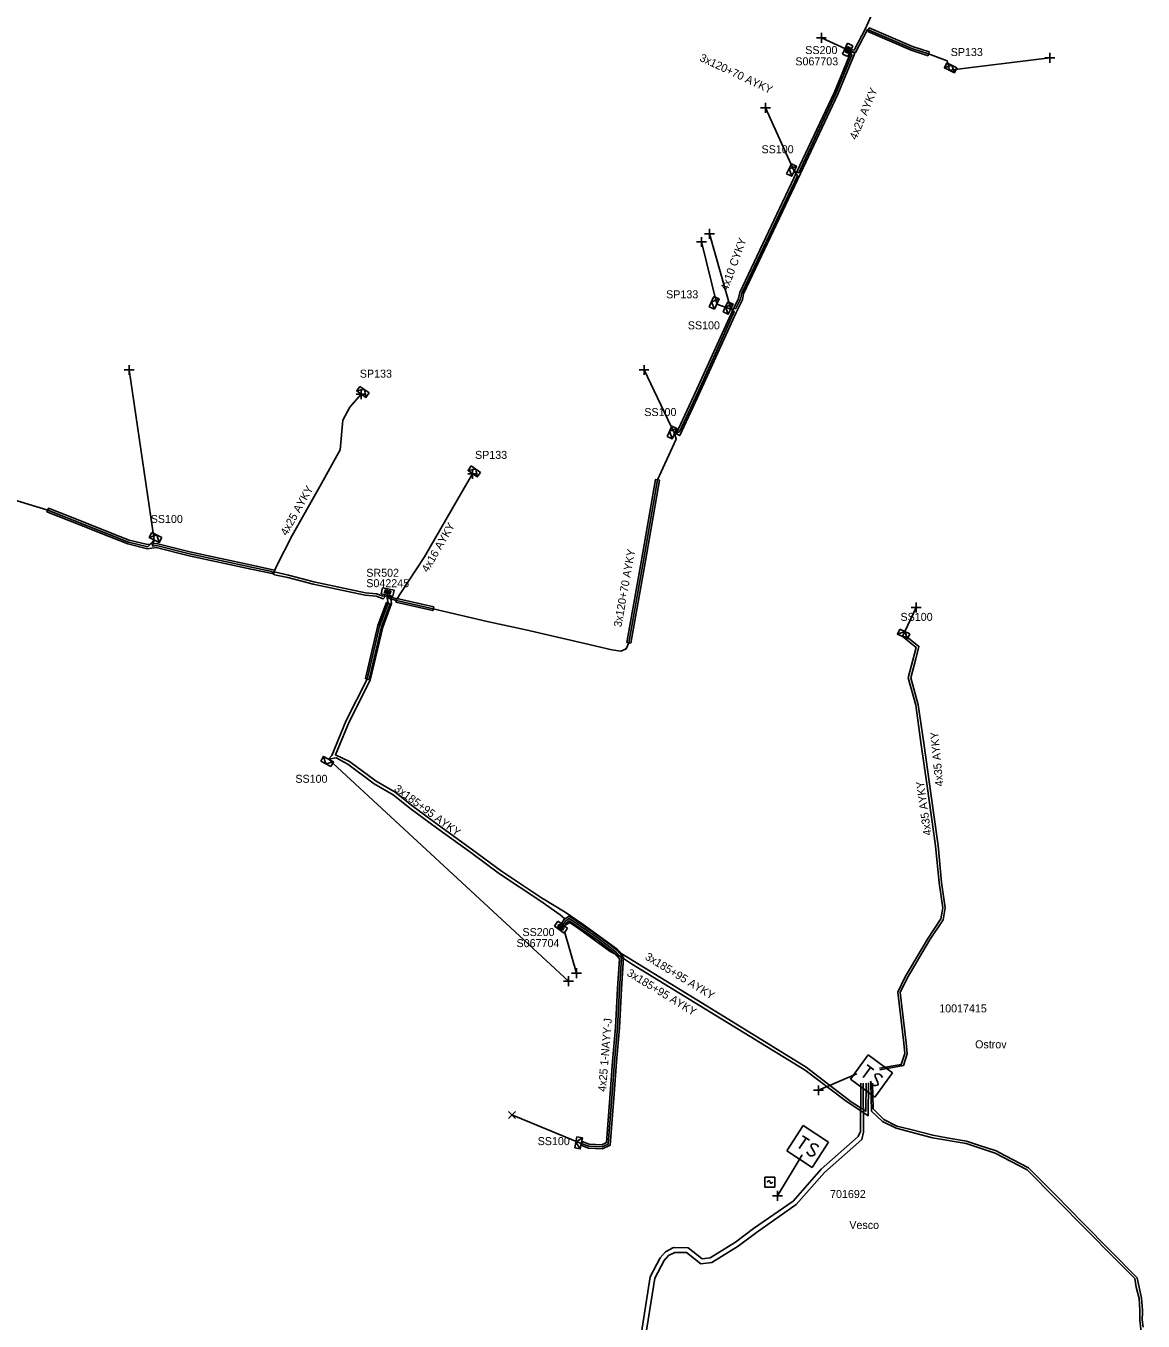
# Model space of a CAD drawing. Extents: x -748492 to -735633, y -1146251 to -1139940.
# Drawn here: x -736412.8 to -736273.1, y -1144831.4 to -1144669.5 of the extents above; entities that cross this region are included whole.
import ezdxf

# ---------------------------------------------------------------- set-up
doc = ezdxf.new("R2010")
doc.units = 0
for name, color, linetype in [('Vrstva 1', 7, 'Continuous'), ('Vrstva 20', 7, 'Continuous'), ('Vrstva 25', 7, 'Continuous'), ('Vrstva 26', 7, 'Continuous'), ('Vrstva 27', 7, 'Continuous'), ('Vrstva 28', 7, 'Continuous'), ('Vrstva 29', 7, 'Continuous'), ('Vrstva 30', 7, 'Continuous'), ('Vrstva 31', 7, 'Continuous'), ('Vrstva 33', 7, 'Continuous'), ('Vrstva 34', 7, 'Continuous'), ('Vrstva 5', 7, 'Continuous'), ('Vrstva 52', 7, 'Continuous'), ('Vrstva 54', 7, 'Continuous'), ('Vrstva 59', 7, 'Continuous'), ('Vrstva 6', 7, 'Continuous'), ('Vrstva 8', 7, 'Continuous'), ('Vrstva 9', 7, 'Continuous')]:
    doc.layers.add(name, color=color, linetype=linetype)

# ---------------------------------------------------------------- blocks, each defined once
blk = doc.blocks.new('NN800')
at = {"layer": 'Vrstva 1'}
for points in [[(-0.44, 0.44), (0.44, -0.44)], [(-0.44, -0.44), (0.44, 0.44)]]:
    blk.add_lwpolyline(points, dxfattribs=at)
blk = doc.blocks.new('NN620')
at = {"layer": 'Vrstva 8'}
for points in [[(0.75, 0), (-0.75, 0)], [(-0.75, 0), (-0.75, -0.75)], [(0.75, -0.75), (0.75, 0)], [(-0.75, -0.75), (0.75, -0.75)], [(0.37, -0.18), (-0.38, -0.18)], [(-0.38, -0.18), (-0.38, -0.56)], [(-0.38, -0.56), (0.37, -0.56)], [(0.32, -0.23), (-0.33, -0.23)], [(-0.33, -0.23), (-0.33, -0.51)], [(-0.33, -0.51), (0.32, -0.51)], [(0.27, -0.27), (-0.28, -0.27)], [(-0.28, -0.27), (-0.28, -0.46)], [(-0.28, -0.46), (0.27, -0.46)], [(0.23, -0.32), (-0.23, -0.32)], [(-0.23, -0.32), (-0.23, -0.42)], [(-0.23, -0.42), (0.23, -0.42)], [(-0.19, -0.37), (0.19, -0.37)], [(0.23, -0.42), (0.23, -0.32)], [(0.27, -0.46), (0.27, -0.27)], [(0.32, -0.51), (0.32, -0.23)], [(0.37, -0.56), (0.37, -0.18)]]:
    blk.add_lwpolyline(points, dxfattribs=at)
blk = doc.blocks.new('NN630')
at = {"layer": 'Vrstva 9'}
for points in [[(0, -0.7), (-0.7, 0)], [(-0.7, -0.7), (-0.7, 0), (0.7, 0), (0.7, -0.7)], [(-0.7, -0.7), (0.7, -0.7)], [(0, -0.7), (0.7, 0)]]:
    blk.add_lwpolyline(points, dxfattribs=at)
blk = doc.blocks.new('NN740')
at = {"layer": 'Vrstva 1'}
for points in [[(0.62, 0.62), (-0.63, 0.62)], [(-0.63, 0.62), (-0.63, -0.63)], [(0, 0), (0, 0.01), (0, 0.03), (-0.01, 0.05), (-0.01, 0.06), (-0.02, 0.08), (-0.03, 0.09), (-0.04, 0.1), (-0.05, 0.11), (-0.06, 0.12), (-0.08, 0.13), (-0.09, 0.14), (-0.11, 0.14), (-0.12, 0.15), (-0.14, 0.15), (-0.15, 0.15), (-0.17, 0.15), (-0.18, 0.15), (-0.2, 0.15), (-0.21, 0.14), (-0.23, 0.13), (-0.24, 0.12), (-0.26, 0.11), (-0.27, 0.1), (-0.28, 0.09), (-0.29, 0.08), (-0.29, 0.06), (-0.3, 0.05), (-0.3, 0.03), (-0.31, 0.02), (-0.31, 0), (-0.31, 0)], [(0.62, -0.63), (0.62, 0.62)], [(-0.63, -0.63), (0.62, -0.63)], [(0, 0), (0, -0.02), (0, -0.03), (0.01, -0.05), (0.01, -0.06), (0.02, -0.08), (0.03, -0.09), (0.04, -0.1), (0.05, -0.11), (0.06, -0.12), (0.07, -0.13), (0.09, -0.14), (0.1, -0.15), (0.12, -0.15), (0.13, -0.15), (0.15, -0.15), (0.16, -0.15), (0.18, -0.15), (0.19, -0.15), (0.21, -0.14), (0.22, -0.14), (0.24, -0.13), (0.25, -0.12), (0.26, -0.11), (0.27, -0.09), (0.28, -0.08), (0.29, -0.07), (0.29, -0.05), (0.3, -0.04), (0.3, -0.02), (0.3, -0.01), (0.3, -0.01)]]:
    blk.add_lwpolyline(points, dxfattribs=at)
blk = doc.blocks.new('NN640')
at = {"layer": 'Vrstva 6'}
for points in [[(-1.89, 1.89), (1.89, 1.89)], [(-1.89, -1.89), (-1.89, 1.89)], [(1.89, 1.89), (1.89, -1.89)], [(-1.26, 0.79), (-0.22, 0.79)], [(-0.73, 0.79), (-0.73, -0.79)], [(1.2, 0.66), (0.94, 0.79), (0.66, 0.79), (0.41, 0.66), (0.28, 0.47), (0.28, 0.41), (0.41, 0.22), (1.13, -0.16), (1.26, -0.32), (1.26, -0.47), (1.13, -0.66), (0.91, -0.79), (0.63, -0.79), (0.5, -0.73), (0.28, -0.6)], [(1.89, -1.89), (-1.89, -1.89)]]:
    blk.add_lwpolyline(points, dxfattribs=at)

msp = doc.modelspace()

# ---------------------------------------------------------------- linework, layer by layer
at = {"layer": 'Vrstva 20'}
for points in [[(-736307.52, -1144670.2), (-736307.32, -1144669.74), (-736301.91, -1144672.08), (-736299.82, -1144672.75), (-736299.98, -1144673.23), (-736302.09, -1144672.54)], [(-736309.13, -1144672.9), (-736311.27, -1144678.04), (-736315.91, -1144687.95), (-736323.04, -1144702.99), (-736323.2, -1144703.74), (-736323.99, -1144705.3), (-736328.85, -1144716.03), (-736331.02, -1144720.71), (-736331.48, -1144720.49), (-736329.31, -1144715.83), (-736324.44, -1144705.09), (-736323.68, -1144703.58), (-736323.52, -1144702.83), (-736316.37, -1144687.73), (-736311.73, -1144677.84), (-736309.59, -1144672.7)], [(-736337.15, -1144746.64), (-736337.65, -1144746.56), (-736335.81, -1144736.29), (-736334.07, -1144726.19), (-736333.57, -1144726.27), (-736335.31, -1144736.37)], [(-736410.17, -1144730.24), (-736409.99, -1144729.78), (-736405.86, -1144731.4), (-736402.21, -1144732.87), (-736399.88, -1144733.77), (-736397.58, -1144734.33), (-736396.46, -1144734.2), (-736392.28, -1144735.25), (-736384.54, -1144736.91), (-736381.71, -1144737.51), (-736381.81, -1144738), (-736384.64, -1144737.4), (-736392.4, -1144735.73), (-736396.49, -1144734.7), (-736397.61, -1144734.84), (-736400.04, -1144734.25), (-736402.39, -1144733.33), (-736406.04, -1144731.86)], [(-736366.53, -1144741.54), (-736366.42, -1144741.06), (-736361.8, -1144742.1), (-736361.91, -1144742.58)], [(-736367.26, -1144741.73), (-736368.32, -1144744.59), (-736369.87, -1144751.2), (-736370.35, -1144751.08), (-736368.8, -1144744.45), (-736367.72, -1144741.55)], [(-736345.85, -1144781.71), (-736345.45, -1144781.16), (-736344.84, -1144780.76), (-736340.95, -1144783.42), (-736338.76, -1144785.12), (-736338.05, -1144785.93), (-736338.33, -1144789.86), (-736338.57, -1144794.74), (-736338.92, -1144798.96), (-736339.22, -1144802.96), (-736339.74, -1144809.41), (-736340.67, -1144809.84), (-736342.44, -1144809.77), (-736343.42, -1144809.4), (-736343.25, -1144808.93), (-736342.34, -1144809.27), (-736340.77, -1144809.34), (-736340.21, -1144809.08), (-736339.72, -1144802.92), (-736339.42, -1144798.92), (-736339.07, -1144794.7), (-736338.83, -1144789.83), (-736338.56, -1144786.11), (-736339.11, -1144785.48), (-736341.24, -1144783.82), (-736344.85, -1144781.36), (-736345.1, -1144781.52), (-736345.44, -1144782)]]:
    msp.add_lwpolyline(points, close=True, dxfattribs=at)
at = {"layer": 'Vrstva 5'}
for points in [[(-736304.69, -1144651.75), (-736304.82, -1144652.16), (-736303.81, -1144652.48), (-736303.37, -1144652.82), (-736303.43, -1144653.34), (-736303.44, -1144654.52), (-736303.49, -1144660.25), (-736303.94, -1144661.48), (-736306.13, -1144666.08), (-736307.81, -1144669.83), (-736309.23, -1144672.54), (-736309.63, -1144672.46)], [(-736309.77, -1144672.78), (-736309.49, -1144673.1), (-736311.5, -1144677.94), (-736316.14, -1144687.84), (-736316.73, -1144687.66), (-736316.31, -1144688.22), (-736321.26, -1144698.7), (-736323.28, -1144702.91), (-736323.44, -1144703.66), (-736324.03, -1144704.82), (-736324.66, -1144704.9), (-736324.22, -1144705.2), (-736326.62, -1144710.51), (-736329.08, -1144715.93), (-736331.08, -1144720.22), (-736331.68, -1144720.46), (-736331.48, -1144721.13), (-736333.82, -1144726.23), (-736335.56, -1144736.33), (-736337.4, -1144746.6), (-736337.73, -1144747.34), (-736338.4, -1144747.63), (-736339.54, -1144747.46), (-736342.89, -1144746.69), (-736350.29, -1144745), (-736355.1, -1144743.95), (-736361.85, -1144742.34), (-736366.47, -1144741.3), (-736367.36, -1144741.05), (-736367.54, -1144740.77)], [(-736420.78, -1144726.79), (-736410.08, -1144730.01), (-736399.96, -1144734.01), (-736397.55, -1144734.6), (-736396.75, -1144733.74), (-736396.98, -1144734.52), (-736396.48, -1144734.45), (-736392.34, -1144735.49), (-736384.59, -1144737.15), (-736382.06, -1144737.69), (-736381.7, -1144738.09), (-736380.04, -1144738.45), (-736376.88, -1144739.26), (-736370.36, -1144740.64), (-736369.01, -1144740.78), (-736368.11, -1144741.11), (-736367.79, -1144740.72)], [(-736367.67, -1144740.75), (-736367.49, -1144741.64), (-736368.56, -1144744.52), (-736370.11, -1144751.14), (-736372.74, -1144756.31), (-736374.56, -1144760.67), (-736374.96, -1144761.13), (-736373.99, -1144761), (-736372.53, -1144761.78), (-736369.23, -1144764.25), (-736366.85, -1144765.61), (-736364.62, -1144767.39), (-736361.44, -1144769.72), (-736357.17, -1144772.8), (-736353.57, -1144775.49), (-736348.54, -1144778.81), (-736346, -1144780.59), (-736345.44, -1144781.07), (-736345.82, -1144781.74)], [(-736307.73, -1144801.63), (-736307.77, -1144805.15), (-736309.58, -1144803.97), (-736315.24, -1144799.63), (-736327.59, -1144792.04), (-736336.86, -1144786.37), (-736338.26, -1144785.48), (-736338.87, -1144784.88), (-736343.11, -1144781.82), (-736345.34, -1144780.26), (-736348.31, -1144778.48), (-736353.34, -1144775.16), (-736356.93, -1144772.48), (-736361.21, -1144769.4), (-736364.38, -1144767.07), (-736366.63, -1144765.28), (-736369.01, -1144763.91), (-736372.32, -1144761.44), (-736374.1, -1144760.61), (-736372.38, -1144756.48), (-736369.73, -1144751.28), (-736368.18, -1144744.64), (-736367.08, -1144741.67), (-736367.21, -1144740.83)], [(-736306.03, -1144799.78), (-736303.32, -1144799.32), (-736302.88, -1144797.94), (-736303, -1144796.64), (-736303.76, -1144790.27), (-736302.85, -1144788.36), (-736300.04, -1144783.63), (-736298.36, -1144781.11), (-736298.12, -1144779.74), (-736298.58, -1144776.61), (-736299.03, -1144771.97), (-736300.09, -1144764.52), (-736300.86, -1144759.07), (-736301.51, -1144754.41), (-736302.45, -1144751), (-736301.45, -1144747.18), (-736302.34, -1144746.46), (-736303.18, -1144745.82), (-736302.64, -1144745.86), (-736301.11, -1144747.06), (-736301.49, -1144748.59), (-736302.14, -1144751), (-736301.21, -1144754.35), (-736300.5, -1144759.16), (-736299.28, -1144767.83), (-736298.73, -1144771.93), (-736298.28, -1144776.57), (-736297.82, -1144779.74), (-736298.08, -1144781.23), (-736299.78, -1144783.79), (-736302.59, -1144788.5), (-736303.46, -1144790.33), (-736302.7, -1144796.6), (-736302.58, -1144797.98), (-736303.06, -1144799.42), (-736306.01, -1144799.98)], [(-736345.67, -1144781.84), (-736345.28, -1144781.34), (-736344.85, -1144781.06), (-736341.1, -1144783.62), (-736338.94, -1144785.3), (-736338.31, -1144786.02), (-736338.58, -1144789.85), (-736338.82, -1144794.72), (-736339.17, -1144798.94), (-736339.47, -1144802.94), (-736339.98, -1144809.25), (-736340.72, -1144809.59), (-736342.39, -1144809.52), (-736343.34, -1144809.17)], [(-736345.47, -1144781.99), (-736344.77, -1144781.56), (-736343.42, -1144782.51), (-736339.75, -1144785.2), (-736338.45, -1144785.83), (-736337.07, -1144786.71), (-736327.8, -1144792.38), (-736315.36, -1144800.03), (-736310.4, -1144803.78), (-736307.48, -1144805.71), (-736307.42, -1144801.62)], [(-736342.83, -1144871.99), (-736343.09, -1144871.21), (-736341.92, -1144865.86), (-736340, -1144857.03), (-736338.68, -1144849.82), (-736337.34, -1144842.32), (-736336.65, -1144838.22), (-736335.71, -1144832.25), (-736334.71, -1144825.86), (-736333.49, -1144823.49), (-736332.83, -1144822.72), (-736331.8, -1144822.2), (-736329.96, -1144822.24), (-736328.23, -1144823.6), (-736327.21, -1144823.49), (-736324.07, -1144821.5), (-736321.8, -1144819.83), (-736316.86, -1144816.38), (-736313.35, -1144812.38), (-736308.73, -1144808.3), (-736308.43, -1144807.68), (-736308.39, -1144801.65)], [(-736336.76, -1144842.42), (-736334.13, -1144826.04), (-736332.99, -1144823.83), (-736332.45, -1144823.2), (-736331.66, -1144822.8), (-736330.2, -1144822.82), (-736328.41, -1144824.22), (-736327.01, -1144824.07), (-736323.73, -1144822), (-736321.45, -1144820.31), (-736316.46, -1144816.82), (-736312.93, -1144812.8), (-736308.25, -1144808.68), (-736308.05, -1144807.77), (-736308.09, -1144801.66)], [(-736273.27, -1144833.13), (-736273.51, -1144831.25), (-736273.47, -1144830.01), (-736273.58, -1144828.58), (-736273.93, -1144827.14), (-736274.13, -1144826.06), (-736276.55, -1144823.64), (-736287.6, -1144812.46), (-736291.57, -1144810.38), (-736295.23, -1144809.2), (-736299.44, -1144808.46), (-736303.98, -1144807.29), (-736305.68, -1144806.43), (-736307.03, -1144805.15), (-736307.13, -1144801.66)], [(-736306.91, -1144801.65), (-736306.84, -1144804.85), (-736305.52, -1144806.17), (-736303.88, -1144807.01), (-736302.12, -1144807.44), (-736299.38, -1144808.16), (-736297.62, -1144808.49), (-736295.15, -1144808.9), (-736293.68, -1144809.38), (-736291.45, -1144810.1), (-736290.37, -1144810.7), (-736287.42, -1144812.22), (-736284.04, -1144815.62), (-736280.62, -1144819.09), (-736273.84, -1144825.96), (-736273.28, -1144828.54), (-736273.17, -1144830.01), (-736273.16, -1144830.25), (-736273.21, -1144831.23), (-736273.08, -1144832.15)]]:
    msp.add_lwpolyline(points, dxfattribs=at)
at = {"layer": 'Vrstva 52'}
for points in [[(-736309.68, -1144672.65), (-736309.03, -1144672.8), (-736307.54, -1144669.96), (-736302, -1144672.31), (-736299.9, -1144672.99), (-736297.58, -1144673.86), (-736297.3, -1144675.03)], [(-736324.66, -1144704.9), (-736326.41, -1144704.26)], [(-736367.92, -1144740.69), (-736368.11, -1144740.79), (-736368.94, -1144740.48), (-736370.31, -1144740.34), (-736376.81, -1144738.97), (-736379.97, -1144738.16), (-736381.76, -1144737.75), (-736381.48, -1144737.03), (-736379.49, -1144733.19), (-736376.06, -1144727.05), (-736373.51, -1144722.49), (-736373.16, -1144718.78), (-736372.3, -1144717.15), (-736370.86, -1144715.53)], [(-736367.41, -1144740.8), (-736366.89, -1144740.98), (-736366.37, -1144741.11), (-736366.07, -1144740.59), (-736362.94, -1144735.86), (-736358.24, -1144727.71), (-736356.93, -1144725.47)]]:
    msp.add_lwpolyline(points, dxfattribs=at)
at = {"layer": 'Vrstva 59'}
for points in [[(-736310.3, -1144672.37), (-736313.32, -1144670.98)], [(-736297.3, -1144675.03), (-736284.75, -1144673.5)], [(-736316.73, -1144687.66), (-736320.31, -1144679.75)], [(-736324.66, -1144704.9), (-736327.31, -1144695.5)], [(-736326.41, -1144704.26), (-736328.31, -1144696.5)], [(-736396.75, -1144733.74), (-736399.88, -1144712.5)], [(-736331.68, -1144720.46), (-736335.5, -1144712.5)], [(-736303.18, -1144745.82), (-736301.48, -1144742.2)], [(-736374.96, -1144761.13), (-736344.94, -1144788.88)], [(-736345.43, -1144782.67), (-736343.94, -1144787.88)], [(-736308.89, -1144800.47), (-736313.66, -1144802.54)], [(-736343.34, -1144809.17), (-736352.01, -1144805.61)], [(-736315.74, -1144810.61), (-736318.82, -1144815.72)]]:
    msp.add_lwpolyline(points, dxfattribs=at)

# ---------------------------------------------------------------- block references
at = {"layer": 'Vrstva 25'}
for p, rotation in [((-736307.05, -1144800.75), -36.42860284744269), ((-736315.04, -1144809.56), -32.89581394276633)]:
    msp.add_blockref('NN640', p, dxfattribs=dict(at, rotation=rotation))
at = {"layer": 'Vrstva 28'}
for p, rotation in [((-736309.68, -1144672.65), -114.67686397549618), ((-736367.64, -1144740.62), 168.15792516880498), ((-736345.67, -1144781.84), -34.954144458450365)]:
    msp.add_blockref('NN620', p, dxfattribs=dict(at, rotation=rotation))
at = {"layer": 'Vrstva 31'}
for p, rotation in [((-736297.3, -1144675.03), 153.73901678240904), ((-736316.73, -1144687.66), -115.0367416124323), ((-736326.41, -1144704.26), -114.80824724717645), ((-736324.66, -1144704.9), -114.80824718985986), ((-736370.86, -1144715.53), 144.83785005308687), ((-736331.68, -1144720.46), -114.79598895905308), ((-736356.93, -1144725.47), 144.83784998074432), ((-736396.75, -1144733.74), 153.21709439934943), ((-736303.18, -1144745.82), 154.7903859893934), ((-736374.96, -1144761.13), -28.141600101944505), ((-736343.34, -1144809.17), -101.54025189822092)]:
    msp.add_blockref('NN630', p, dxfattribs=dict(at, rotation=rotation))
at = {"layer": 'Vrstva 34'}
for p, rotation in [((-736313.32, -1144670.98), 44.99999995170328), ((-736284.75, -1144673.5), 45), ((-736320.31, -1144679.75), 45), ((-736328.31, -1144696.5), 45), ((-736327.31, -1144695.5), 45), ((-736399.88, -1144712.5), 45), ((-736335.5, -1144712.5), 45), ((-736370.86, -1144715.53), 45), ((-736356.93, -1144725.47), 45), ((-736301.48, -1144742.2), 45), ((-736343.94, -1144787.88), 44.99999995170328), ((-736344.94, -1144788.88), 44.99999995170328), ((-736313.66, -1144802.54), 45), ((-736318.82, -1144815.72), 45)]:
    msp.add_blockref('NN800', p, dxfattribs=dict(at, rotation=rotation))
for name, p in [('NN800', (-736352.01, -1144805.61)), ('NN740', (-736319.74, -1144814))]:
    msp.add_blockref(name, p, dxfattribs=at)

# ---------------------------------------------------------------- texts
at = {"layer": 'Vrstva 26'}
for s, p in [('10017415', (-736298.58, -1144792.8)), ('701692', (-736312.23, -1144816))]:
    msp.add_text(s, height=1, dxfattribs=at).set_placement(p)
at = {"layer": 'Vrstva 27'}
for s, p in [('Ostrov', (-736294.09, -1144797.29)), ('Vesco', (-736309.82, -1144819.87))]:
    msp.add_text(s, height=1, dxfattribs=at).set_placement(p)
at = {"layer": 'Vrstva 29'}
for s, p in [('S067703', (-736316.57, -1144674.42)), ('S042245', (-736370.23, -1144739.65)), ('S067704', (-736351.44, -1144784.64))]:
    msp.add_text(s, height=1, dxfattribs=at).set_placement(p)
at = {"layer": 'Vrstva 30'}
for s, p in [('SS200', (-736315.33, -1144673.01)), ('SR502', (-736370.23, -1144738.35)), ('SS200', (-736350.7, -1144783.26))]:
    msp.add_text(s, height=1, dxfattribs=at).set_placement(p)
at = {"layer": 'Vrstva 33'}
for s, p in [('SP133', (-736297.14, -1144673.26)), ('SS100', (-736320.8, -1144685.41)), ('SP133', (-736332.73, -1144703.54)), ('SS100', (-736330.02, -1144707.42)), ('SP133', (-736371.04, -1144713.46)), ('SS100', (-736335.46, -1144718.26)), ('SP133', (-736356.63, -1144723.61)), ('SS100', (-736397.19, -1144731.62)), ('SS100', (-736303.42, -1144743.86)), ('SS100', (-736379.1, -1144764.1)), ('SS100', (-736348.8, -1144809.39))]:
    msp.add_text(s, height=1, dxfattribs=at).set_placement(p)
at = {"layer": 'Vrstva 54'}
for s, rotation, p in [('4x25 AYKY', 67.023, (-736308.94, -1144683.79)), ('4x10 CYKY', 69.912, (-736325.05, -1144702.71)), ('4x25 AYKY', 60.811, (-736380.17, -1144733.29)), ('4x16 AYKY', 60.029, (-736362.53, -1144737.88))]:
    msp.add_text(s, height=1, rotation=rotation, dxfattribs=at).set_placement(p)
at = {"layer": 'Vrstva 6'}
for s, rotation, p in [('3x120+70 AYKY', 334.89, (-736328.63, -1144673.82)), ('3x120+70 AYKY', 79.843, (-736338.33, -1144744.69)), ('4x35 AYKY', 95.539, (-736298.06, -1144764.5)), ('3x185+95 AYKY', 323.77, (-736366.84, -1144765.03)), ('4x35 AYKY', 98.101, (-736299.54, -1144770.62)), ('3x185+95 AYKY', 328.549, (-736335.46, -1144786.1)), ('3x185+95 AYKY', 328.548, (-736337.73, -1144788.13)), ('4x25 1-NAYY-J', 85.259, (-736340.27, -1144802.75))]:
    msp.add_text(s, height=1, rotation=rotation, dxfattribs=at).set_placement(p)

doc.saveas('drawing.dxf')
